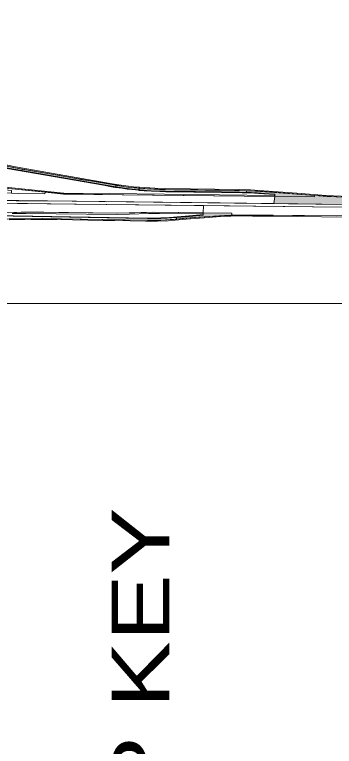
# Model space of a CAD drawing. Extents: x 2363427 to 2368559, y 6957299 to 6980140.
# Drawn here: x 2365770.8 to 2365892.1, y 6979629.3 to 6979906.7 of the extents above; entities that cross this region are included whole.
import ezdxf

# ---------------------------------------------------------------- set-up
doc = ezdxf.new("R2010")
doc.units = 0
doc.header["$LTSCALE"] = 5.6
for name, color, linetype, lineweight in [('10', 7, 'Continuous', 13), ('11', 7, 'Continuous', 13), ('12', 7, 'Continuous', 13), ('13', 7, 'Continuous', 13), ('48', 7, 'Continuous', 25), ('62', 7, 'Continuous', 25)]:
    doc.layers.add(name, color=color, linetype=linetype, lineweight=lineweight)

msp = doc.modelspace()

# ---------------------------------------------------------------- hatches: boundary and pattern name
at = {"layer": '10'}
msp.add_hatch(color=256, dxfattribs=at).paths.add_polyline_path([(2365905.663, 6979834.598), (2365869.085, 6979835.053), (2365869.448, 6979837.748), (2365884.586, 6979837.57), (2365884.63, 6979838.198), (2365895.259, 6979837.444), (2365904.323, 6979837.354)])
at = {"layer": '12'}
msp.add_hatch(color=256, dxfattribs=at).paths.add_polyline_path([(2365817.89, 6979840.102), (2365818.018, 6979841.265), (2365818.153, 6979841.253), (2365818.023, 6979840.083)])
at = {"layer": '13'}
for points in [[(2365773.542, 6979847.534), (2365758.021, 6979850.23), (2365751.356, 6979851.381), (2365746.951, 6979852.146), (2365747.206, 6979853.61), (2365751.61, 6979852.674), (2365755.877, 6979851.791), (2365760.499, 6979850.816), (2365764.91, 6979849.898), (2365769.28, 6979848.98), (2365773.685, 6979848.163)], [(2365809.186, 6979841.37), (2365804.743, 6979842.135), (2365800.32, 6979842.901), (2365795.911, 6979843.666), (2365791.505, 6979844.431), (2365786.844, 6979845.221), (2365782.591, 6979845.967), (2365778.151, 6979846.733), (2365773.542, 6979847.534), (2365773.685, 6979848.163), (2365778.107, 6979847.364), (2365782.7, 6979846.58), (2365787.14, 6979845.814), (2365791.546, 6979845.044), (2365795.986, 6979844.261), (2365800.429, 6979843.53), (2365804.852, 6979842.748), (2365809.278, 6979842)], [(2365818.111, 6979840.895), (2365813.719, 6979841.354), (2365809.278, 6979842), (2365809.186, 6979841.37), (2365813.508, 6979840.742), (2365815.448, 6979840.516), (2365818.036, 6979840.265)], [(2365854.246, 6979840.048), (2365848.393, 6979840.112), (2365843.128, 6979840.171), (2365840.325, 6979840.221), (2365837.703, 6979840.247), (2365835.447, 6979840.284), (2365834.725, 6979840.295), (2365832.028, 6979840.322), (2365831.286, 6979840.337), (2365825.806, 6979840.411), (2365823.614, 6979840.483), (2365821.28, 6979840.628), (2365818.111, 6979840.895), (2365818.036, 6979840.265), (2365819.654, 6979840.121), (2365821.987, 6979839.953), (2365825.857, 6979839.794), (2365827.99, 6979839.743), (2365833.566, 6979839.681), (2365839.37, 6979839.593), (2365843.826, 6979839.543), (2365849.26, 6979839.467), (2365851.659, 6979839.441), (2365855.955, 6979839.391), (2365858.655, 6979839.312), (2365858.709, 6979839.953)], [(2365858.655, 6979839.312), (2365860.201, 6979839.251), (2365862.218, 6979839.162), (2365863.433, 6979839.071), (2365869.459, 6979838.648), (2365869.448, 6979837.748), (2365884.586, 6979837.57), (2365884.63, 6979838.198), (2365869.44, 6979839.277), (2365864.065, 6979839.662), (2365860.243, 6979839.893), (2365858.709, 6979839.953)], [(2365832.24, 6979829.181), (2365835.563, 6979829.495), (2365841.226, 6979829.959), (2365846.344, 6979830.289), (2365850.432, 6979830.533), (2365852.923, 6979830.637), (2365853.161, 6979830.624), (2365853.179, 6979831.439), (2365842.38, 6979831.588), (2365842.368, 6979830.68), (2365837.179, 6979830.23), (2365832.22, 6979829.812)]]:
    msp.add_hatch(color=256, dxfattribs=at).paths.add_polyline_path(points)

# ---------------------------------------------------------------- linework, layer by layer
at = {"layer": '10'}
for points in [[(2365869.407, 6979837.776), (2365811.614, 6979838.432), (2365789.317, 6979838.716), (2365781.746, 6979839.477), (2365769.737, 6979840.705), (2365740.628, 6979843.676), (2365737.885, 6979843.966), (2365734.711, 6979844.169), (2365732.494, 6979844.305), (2365719.648, 6979845.865), (2365718.293, 6979845.888), (2365717.393, 6979846.197), (2365719.544, 6979846.171), (2365732.966, 6979844.609), (2365739.14, 6979844.202), (2365741.444, 6979843.956), (2365771.06, 6979840.895), (2365789.538, 6979839.04), (2365806.746, 6979838.832), (2365869.403, 6979838.098)], [(2365869.085, 6979835.053), (2365848.753, 6979835.293), (2365772.472, 6979836.193), (2365757.005, 6979836.554), (2365759.359, 6979839.191), (2365769.696, 6979838.993), (2365772.316, 6979838.894), (2365782.339, 6979838.777), (2365782.371, 6979839.395), (2365789.362, 6979838.694), (2365869.448, 6979837.748)], [(2365869.45, 6979838.452), (2365863.305, 6979838.908), (2365860.097, 6979839.092), (2365857.131, 6979839.204), (2365849.279, 6979839.299), (2365828.114, 6979839.57), (2365825.893, 6979839.619), (2365822.729, 6979839.74), (2365819.914, 6979839.941), (2365818.018, 6979840.085), (2365818.054, 6979840.263), (2365820.833, 6979840.036), (2365824.394, 6979839.834), (2365827.965, 6979839.729), (2365856.111, 6979839.383), (2365858.394, 6979839.316), (2365860.57, 6979839.241), (2365862.865, 6979839.103), (2365865.538, 6979838.92), (2365869.44, 6979838.647)], [(2365904.198, 6979837.251), (2365896.036, 6979837.446), (2365889.35, 6979837.818), (2365883.075, 6979838.323), (2365868.688, 6979839.383), (2365863.089, 6979839.798), (2365856.043, 6979840.036), (2365836.143, 6979840.253), (2365827.944, 6979840.403), (2365822.334, 6979840.638), (2365818.034, 6979840.96), (2365818.169, 6979841.274), (2365824.048, 6979840.859), (2365828.177, 6979840.761), (2365856.056, 6979840.349), (2365860.32, 6979840.251), (2365863.551, 6979840.065), (2365868.981, 6979839.65), (2365877.886, 6979839.049), (2365888.971, 6979838.175), (2365894.658, 6979837.85), (2365904.083, 6979837.787)], [(2365906.151, 6979833.544), (2365715.94, 6979835.783), (2365715.97, 6979837.583), (2365727.679, 6979837.3), (2365771.381, 6979836.174), (2365792.699, 6979835.976), (2365905.597, 6979834.565)], [(2365905.663, 6979834.598), (2365869.085, 6979835.053), (2365869.448, 6979837.748), (2365884.586, 6979837.57), (2365884.63, 6979838.198), (2365895.259, 6979837.444), (2365904.323, 6979837.354)], [(2365842.38, 6979831.588), (2365823.29, 6979831.813), (2365809.786, 6979831.433), (2365781.873, 6979831.762), (2365779.061, 6979831.813), (2365776.049, 6979831.79), (2365773.26, 6979831.766), (2365770.47, 6979831.685), (2365766.229, 6979831.565), (2365766.313, 6979832.141), (2365766.66, 6979832.481), (2365766.692, 6979835.181), (2365793.486, 6979834.865), (2365842.412, 6979834.288)], [(2365907.548, 6979830.719), (2365896.369, 6979830.41), (2365876.177, 6979830.616), (2365866.672, 6979830.713), (2365864.746, 6979830.738), (2365860.134, 6979830.756), (2365853.161, 6979830.624), (2365853.179, 6979831.439), (2365842.38, 6979831.588), (2365842.412, 6979834.288), (2365862.338, 6979834.052), (2365906.184, 6979833.526)], [(2365842.355, 6979830.693), (2365839.012, 6979830.426), (2365837.177, 6979830.259), (2365831.868, 6979829.785), (2365826.298, 6979829.448), (2365823.713, 6979829.392), (2365821.817, 6979829.409), (2365813.02, 6979829.542), (2365763.06, 6979830.38), (2365763.061, 6979830.557), (2365821.207, 6979829.582), (2365824.034, 6979829.576), (2365826.333, 6979829.627), (2365829.501, 6979829.778), (2365832.479, 6979830.01), (2365838.363, 6979830.543), (2365842.354, 6979830.877)]]:
    msp.add_lwpolyline(points, close=True, dxfattribs=at)
for points in [[(2365768.336, 6979831.582), (2365771.659, 6979831.704), (2365776.515, 6979831.801), (2365809.783, 6979831.419), (2365816.45, 6979831.619), (2365820.785, 6979831.718), (2365823.895, 6979831.797), (2365842.365, 6979831.592), (2365842.375, 6979831.139), (2365825.818, 6979831.344), (2365821.579, 6979831.331), (2365814.337, 6979831.11), (2365809.565, 6979830.991), (2365775.066, 6979831.375), (2365769.847, 6979831.278)], [(2365768.699, 6979829.23), (2365774.704, 6979829.281), (2365781.24, 6979829.373), (2365788.347, 6979829.276), (2365811.843, 6979828.92), (2365821.209, 6979828.735), (2365826.258, 6979828.788), (2365831.038, 6979829.07), (2365836.163, 6979829.518), (2365840.548, 6979829.904), (2365844.771, 6979830.187), (2365849.634, 6979830.49), (2365856.284, 6979830.706), (2365861.217, 6979830.738), (2365868.941, 6979830.679), (2365868.94, 6979830.276), (2365861.069, 6979830.343), (2365856.747, 6979830.393), (2365848.965, 6979830.117), (2365844.31, 6979829.856), (2365835.929, 6979829.165), (2365831.648, 6979828.757), (2365829.029, 6979828.575), (2365825.03, 6979828.396), (2365820.459, 6979828.425), (2365808.778, 6979828.614), (2365804.372, 6979828.684), (2365792.818, 6979828.893), (2365786.917, 6979828.988), (2365781.487, 6979829.081), (2365776.936, 6979828.986), (2365768.74, 6979828.877)], [(2365892.786, 6979830.472), (2365868.941, 6979830.679), (2365868.94, 6979830.276), (2365878.017, 6979830.158), (2365896.431, 6979829.963)]]:
    msp.add_lwpolyline(points, dxfattribs=at)
at = {"layer": '11'}
msp.add_lwpolyline([(2365772.316, 6979838.894), (2365769.696, 6979838.993), (2365769.694, 6979840.058), (2365762.036, 6979840.83), (2365746.855, 6979842.389), (2365737.174, 6979843.355), (2365729.096, 6979843.751), (2365723.224, 6979844.024), (2365717.281, 6979844.321), (2365717.443, 6979846.028), (2365718.302, 6979845.84), (2365719.451, 6979845.836), (2365721.575, 6979845.533), (2365723.131, 6979845.434), (2365727.913, 6979844.791), (2365733.19, 6979844.201), (2365735.271, 6979844.098), (2365747.179, 6979843.009), (2365754.259, 6979842.29), (2365762.236, 6979841.445), (2365782.371, 6979839.395), (2365782.339, 6979838.777)], close=True, dxfattribs=at)
at = {"layer": '12'}
for points in [[(2365817.89, 6979840.102), (2365815.291, 6979840.373), (2365813.476, 6979840.584), (2365811.425, 6979840.863), (2365809.144, 6979841.207), (2365808.247, 6979841.351), (2365807.626, 6979841.461), (2365804.57, 6979841.991), (2365728.154, 6979855.233), (2365728.185, 6979855.411), (2365807.657, 6979841.639), (2365809.723, 6979841.31), (2365811.891, 6979840.973), (2365814.938, 6979840.597), (2365816.151, 6979840.427), (2365817.925, 6979840.279)], [(2365818.018, 6979841.265), (2365815.852, 6979841.477), (2365812.092, 6979841.962), (2365807.827, 6979842.614), (2365771.149, 6979848.97), (2365771.155, 6979848.968), (2365729.86, 6979857.623), (2365729.797, 6979857.275), (2365771.081, 6979848.617), (2365795.011, 6979844.441), (2365807.764, 6979842.26), (2365809.707, 6979841.918), (2365812.995, 6979841.456), (2365815.093, 6979841.201), (2365816.217, 6979841.081), (2365817.22, 6979840.98), (2365817.849, 6979840.919), (2365817.982, 6979840.906)], [(2365817.89, 6979840.102), (2365818.018, 6979841.265), (2365818.153, 6979841.253), (2365818.023, 6979840.083)]]:
    msp.add_lwpolyline(points, close=True, dxfattribs=at)
at = {"layer": '13'}
for points in [[(2365773.542, 6979847.534), (2365758.021, 6979850.23), (2365751.356, 6979851.381), (2365746.951, 6979852.146), (2365747.206, 6979853.61), (2365751.61, 6979852.674), (2365755.877, 6979851.791), (2365760.499, 6979850.816), (2365764.91, 6979849.898), (2365769.28, 6979848.98), (2365773.685, 6979848.163)], [(2365809.186, 6979841.37), (2365804.743, 6979842.135), (2365800.32, 6979842.901), (2365795.911, 6979843.666), (2365791.505, 6979844.431), (2365786.844, 6979845.221), (2365782.591, 6979845.967), (2365778.151, 6979846.733), (2365773.542, 6979847.534), (2365773.685, 6979848.163), (2365778.107, 6979847.364), (2365782.7, 6979846.58), (2365787.14, 6979845.814), (2365791.546, 6979845.044), (2365795.986, 6979844.261), (2365800.429, 6979843.53), (2365804.852, 6979842.748), (2365809.278, 6979842)], [(2365818.111, 6979840.895), (2365813.719, 6979841.354), (2365809.278, 6979842), (2365809.186, 6979841.37), (2365813.508, 6979840.742), (2365815.448, 6979840.516), (2365818.036, 6979840.265)], [(2365854.246, 6979840.048), (2365848.393, 6979840.112), (2365843.128, 6979840.171), (2365840.325, 6979840.221), (2365837.703, 6979840.247), (2365835.447, 6979840.284), (2365834.725, 6979840.295), (2365832.028, 6979840.322), (2365831.286, 6979840.337), (2365825.806, 6979840.411), (2365823.614, 6979840.483), (2365821.28, 6979840.628), (2365818.111, 6979840.895), (2365818.036, 6979840.265), (2365819.654, 6979840.121), (2365821.987, 6979839.953), (2365825.857, 6979839.794), (2365827.99, 6979839.743), (2365833.566, 6979839.681), (2365839.37, 6979839.593), (2365843.826, 6979839.543), (2365849.26, 6979839.467), (2365851.659, 6979839.441), (2365855.955, 6979839.391), (2365858.655, 6979839.312), (2365858.709, 6979839.953)], [(2365858.655, 6979839.312), (2365860.201, 6979839.251), (2365862.218, 6979839.162), (2365863.433, 6979839.071), (2365869.459, 6979838.648), (2365869.448, 6979837.748), (2365884.586, 6979837.57), (2365884.63, 6979838.198), (2365869.44, 6979839.277), (2365864.065, 6979839.662), (2365860.243, 6979839.893), (2365858.709, 6979839.953)], [(2365832.24, 6979829.181), (2365835.563, 6979829.495), (2365841.226, 6979829.959), (2365846.344, 6979830.289), (2365850.432, 6979830.533), (2365852.923, 6979830.637), (2365853.161, 6979830.624), (2365853.179, 6979831.439), (2365842.38, 6979831.588), (2365842.368, 6979830.68), (2365837.179, 6979830.23), (2365832.22, 6979829.812)]]:
    msp.add_lwpolyline(points, close=True, dxfattribs=at)
msp.add_lwpolyline([(2365768.024, 6979829.215), (2365781.523, 6979829.438), (2365795.668, 6979829.163), (2365821.189, 6979828.773), (2365825.176, 6979828.78), (2365828.09, 6979828.886), (2365831.536, 6979829.123), (2365832.24, 6979829.181), (2365832.22, 6979829.812), (2365828.655, 6979829.565), (2365824.587, 6979829.354), (2365821.199, 6979829.403), (2365821.199, 6979829.403), (2365763.424, 6979830.371)], dxfattribs=at)
at = {"layer": '48', "lineweight": 13}
msp.add_lwpolyline([(2365627.027, 6979797.152), (2365627.027, 6979917.863), (2366175.728, 6979917.863), (2366175.728, 6979797.152)], close=True, dxfattribs=at)

# ---------------------------------------------------------------- texts
at = {"layer": '62', "width": 1.3}
msp.add_text('MAP KEY', height=21.87, rotation=90, dxfattribs=at).set_placement((2365829.519, 6979550.827))

doc.saveas('drawing.dxf')
